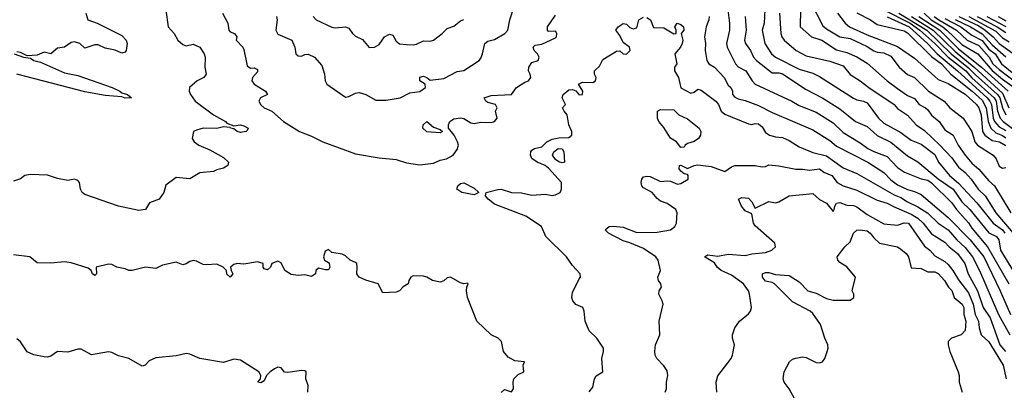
# Model space of a CAD drawing. Header units: metres. Extents: x -51132 to -49532, y -231222 to -229437.
# Tile 568 of 656: x -50220 to -50075, y -230043 to -229989. Entities that reach past the tile are written whole.
import ezdxf

# ---------------------------------------------------------------- set-up
doc = ezdxf.new("R2010")
doc.units = ezdxf.units.M
for name, color, linetype in [('CONTOUR_HALF', 8, 'Continuous'), ('CONTOUR_INDEX', 1, 'Continuous'), ('CONTOUR_INTER', 3, 'Continuous')]:
    doc.layers.add(name, color=color, linetype=linetype)

msp = doc.modelspace()

# ---------------------------------------------------------------- linework, layer by layer
at = {"layer": 'CONTOUR_HALF'}
for points, elevation in [([(-50103.32, -229986.26), (-50101.58, -229989.64), (-50101.08, -229990.07), (-50099.08, -229991.26), (-50097.58, -229991.51), (-50095.08, -229992.66), (-50094.08, -229993.32), (-50093.58, -229993.51), (-50092.58, -229993.64), (-50091.58, -229994.1), (-50090.32, -229995.76), (-50089.08, -229996.82), (-50088.08, -229997.28), (-50086.02, -229999.26), (-50083.68, -230000.76), (-50082.83, -230001.76), (-50080.86, -230003.26), (-50079.6, -230005.26), (-50079.15, -230006.76), (-50078.78, -230007.26), (-50076.47, -230008.76), (-50076.01, -230009.26), (-50075.58, -230010.37), (-50075.08, -230010.65), (-50074.58, -230010.57)], 72.5), ([(-50092.61, -229987.26), (-50088.69, -229989.26), (-50087.29, -229990.26), (-50085.08, -229992.26), (-50083.08, -229994.28), (-50080.5, -229996.26), (-50079.58, -229997.31), (-50076.31, -230000.26), (-50076.02, -230000.76), (-50075.8, -230002.26), (-50075.43, -230003.26), (-50074.96, -230003.76), (-50073.58, -230004.81)], 70.5), ([(-50210.41, -229987.76), (-50210.11, -229988.76), (-50208.72, -229989.26), (-50205.08, -229991.05), (-50204.45, -229991.76), (-50204.31, -229992.26), (-50204.44, -229993.26), (-50204.58, -229993.54), (-50205.08, -229993.69), (-50206.08, -229993.23), (-50207.58, -229992.93), (-50208.58, -229992.45), (-50209.08, -229992.44), (-50210.58, -229992.94), (-50211.31, -229992.26), (-50212.08, -229991.98), (-50212.58, -229992.09), (-50213.58, -229992.78), (-50214.58, -229992.92), (-50215.58, -229993.76), (-50216.58, -229993.53), (-50217.58, -229993.95), (-50219.08, -229994.04), (-50220.08, -229993.55), (-50220.58, -229993.49)], 76.5), ([(-50190.24, -229987.76), (-50189.46, -229989.26), (-50189.32, -229990.26), (-50189.08, -229990.51), (-50188.48, -229990.76), (-50188.11, -229991.26), (-50188.2, -229991.76), (-50187.24, -229992.76), (-50187.08, -229993.13), (-50186.58, -229995.54), (-50186.08, -229995.87), (-50185.58, -229995.83), (-50185.08, -229996.1), (-50185.08, -229996.43), (-50185.78, -229997.26), (-50185.91, -229997.76), (-50185.58, -229998.26), (-50183.89, -229999.26), (-50183.59, -229999.76), (-50184.64, -230000.26), (-50184.86, -230000.76), (-50184.58, -230001.31), (-50184.06, -230001.76), (-50182.94, -230002.26), (-50181.23, -230003.76), (-50178.87, -230005.26), (-50177.08, -230005.91), (-50175.44, -230006.76), (-50170.58, -230008.55), (-50167.08, -230009.14), (-50164.58, -230009.37), (-50163.08, -230009.85), (-50161.08, -230010.15), (-50159.08, -230009.92), (-50158.08, -230009.49), (-50157.17, -230009.26), (-50156.17, -230008.76), (-50155.58, -230007.92), (-50155.4, -230007.26), (-50155.52, -230006.76), (-50156.04, -230005.76), (-50156.89, -230004.76), (-50156.87, -230004.26), (-50156.69, -230003.76), (-50156.08, -230003.38), (-50155.08, -230003.21), (-50154.58, -230003.34), (-50153.58, -230003.96), (-50153.08, -230004.08), (-50152.08, -230003.88), (-50150.58, -230003.91), (-50150.06, -230003.76), (-50149.67, -230003.26), (-50149.91, -230002.26), (-50149.68, -230001.76), (-50149.91, -230001.26), (-50151.08, -230000.94), (-50151.36, -230000.76), (-50151.62, -230000.26), (-50150.58, -229999.91), (-50147.57, -229999.76), (-50146.82, -229998.76), (-50145.58, -229997.94), (-50145.08, -229997.78), (-50144.71, -229997.26), (-50144.8, -229996.76), (-50145.08, -229996.26), (-50145.01, -229995.76), (-50144.58, -229995.06), (-50143.62, -229994.76), (-50143.49, -229994.26), (-50143.71, -229993.76), (-50144.2, -229993.26), (-50144.39, -229992.76), (-50144.08, -229992.49), (-50143.08, -229992.32), (-50141.08, -229991.42), (-50140.94, -229991.26), (-50140.88, -229990.76), (-50141.08, -229990.4), (-50142.08, -229990.49), (-50142.25, -229990.26), (-50142.26, -229989.76), (-50141.08, -229988.08)], 75.5), ([(-50176.86, -229988.26), (-50176.41, -229988.76), (-50174.08, -229989.81), (-50173.58, -229989.91), (-50172.08, -229989.77), (-50171.58, -229989.99), (-50171.04, -229990.76), (-50170.58, -229991.15), (-50169.58, -229991.66), (-50168.58, -229992.81), (-50167.81, -229992.76), (-50167.08, -229992.37), (-50166.3, -229991.26), (-50165.58, -229990.85), (-50165.08, -229991.01), (-50164.58, -229991.88), (-50164.08, -229992.27), (-50163.08, -229992.41), (-50162.08, -229992.44), (-50161.58, -229992.34), (-50160.58, -229991.85), (-50159.58, -229991.92), (-50159.08, -229991.73), (-50157.82, -229990.76), (-50157.08, -229990.02), (-50156.08, -229989.66), (-50155.08, -229988.87), (-50154.58, -229988.72)], 74.5), ([(-50118.39, -229988.26), (-50118.44, -229988.76), (-50118.82, -229989.76), (-50119.06, -229991.26), (-50118.91, -229992.26), (-50118.96, -229993.26), (-50118.71, -229994.76), (-50118.44, -229995.26), (-50117.58, -229995.73), (-50116.19, -229997.26), (-50115.58, -229998.38), (-50115.18, -229998.76), (-50114.94, -229999.26), (-50114.92, -229999.76), (-50114.58, -230000.16), (-50114.08, -230000.42), (-50113.08, -230000.65), (-50111.08, -230001.41), (-50109.08, -230002.45), (-50103.08, -230004.97), (-50100.58, -230006.59), (-50099.58, -230007.39), (-50094.97, -230009.76), (-50092.58, -230011.32), (-50091.58, -230012.36), (-50090.58, -230013.11), (-50089.08, -230013.81), (-50088.08, -230014.08), (-50087.08, -230014.53), (-50083.08, -230017.96), (-50079.83, -230021.26), (-50077.83, -230023.76), (-50075.42, -230028.76), (-50073.91, -230032.26)], 75.5), ([(-50113.07, -229988.26), (-50112.92, -229990.26), (-50113.17, -229991.76), (-50113.04, -229992.26), (-50112.3, -229993.26), (-50111.83, -229994.26), (-50111.4, -229994.76), (-50109.08, -229996.59), (-50108.08, -229996.55), (-50107.58, -229996.73), (-50104.08, -229999.02), (-50101.58, -230000.3), (-50099.08, -230001.87), (-50096.8, -230003.76), (-50095.08, -230004.51), (-50093.58, -230005.85), (-50091.58, -230006.84), (-50089.08, -230008.83), (-50087.58, -230009.7), (-50084.58, -230012.24), (-50082.38, -230013.76), (-50081.08, -230015.62), (-50079.91, -230016.76), (-50077.08, -230020.2), (-50075.97, -230020.76), (-50075.61, -230021.26), (-50075.38, -230022.76), (-50073.54, -230025.76)], 74.5), ([(-50108.01, -229987.76), (-50107.8, -229990.76), (-50107.67, -229991.26), (-50107.33, -229991.76), (-50105.55, -229993.26), (-50104.08, -229994.07), (-50100.58, -229994.85), (-50098.58, -229995.54), (-50097.58, -229996.83), (-50096.08, -229997.76), (-50094.82, -229998.76), (-50091.09, -230001.26), (-50090.58, -230001.83), (-50089.08, -230002.82), (-50087.81, -230004.26), (-50086.58, -230005.08), (-50084.34, -230007.26), (-50082.58, -230009.15), (-50081.58, -230010.52), (-50080.58, -230011.28), (-50079.72, -230012.26), (-50078.69, -230013.76), (-50077.63, -230014.76), (-50076.07, -230017.26), (-50073.48, -230020.26)], 73.5), ([(-50096.58, -229987.73), (-50094.58, -229988.75), (-50093.58, -229989.42), (-50089.58, -229990.36), (-50089.08, -229990.67), (-50085.58, -229994.17), (-50084.1, -229995.26), (-50082.72, -229996.76), (-50079.53, -229999.26), (-50078.08, -230000.62), (-50077.47, -230001.76), (-50077.2, -230003.76), (-50076.81, -230004.76), (-50076.08, -230005.45), (-50075.08, -230005.84), (-50074.58, -230006.19)], 71.5), ([(-50088.53, -229988.26), (-50085.29, -229990.26), (-50082.08, -229993.42), (-50079.27, -229995.76), (-50075.08, -229999.56), (-50074.14, -230001.76)], 69.5), ([(-50086.66, -229987.76), (-50085.59, -229988.76), (-50083.89, -229989.76), (-50083.27, -229990.26), (-50081.08, -229992.41), (-50078.72, -229993.76), (-50076.58, -229996.22), (-50075.08, -229997.51), (-50073.34, -229998.76)], 68.5), ([(-50083.58, -229988.53), (-50081.22, -229989.76), (-50079.58, -229991.03), (-50078.08, -229991.82), (-50077.08, -229993.09), (-50076.16, -229993.76), (-50075.22, -229995.26), (-50072.11, -229997.76)], 67.5), ([(-50081.54, -229988.26), (-50078.58, -229989.63), (-50077.64, -229990.26), (-50076.43, -229991.26), (-50075.55, -229992.26), (-50072.77, -229994.26)], 66.5), ([(-50078.82, -229988.26), (-50075.85, -229989.76), (-50074.58, -229990.61)], 65.5), ([(-50075.72, -229988.26), (-50074.58, -229988.91)], 64.5), ([(-50221, -229993.76), (-50219.62, -229994.26), (-50218.58, -229994.41), (-50218.09, -229994.76), (-50217.08, -229995), (-50213.58, -229996.59), (-50211.58, -229996.99), (-50206.51, -229998.76), (-50205.39, -229999.26), (-50205.08, -229999.55), (-50204.27, -229999.76), (-50203.65, -230000.26), (-50204.58, -230000.3), (-50205.08, -230000.12), (-50207.58, -229999.92), (-50210.58, -229999.36), (-50220.58, -229996.77)], 76.5), ([(-50126, -230002.26), (-50125.58, -230002), (-50123.58, -230002.03), (-50122.87, -230002.76), (-50121.58, -230003.39), (-50119.86, -230004.76), (-50119.6, -230005.26), (-50119.67, -230005.76), (-50119.94, -230006.26), (-50120.58, -230006.72), (-50121.58, -230007.01), (-50121.95, -230007.26), (-50122.08, -230007.53), (-50122.58, -230007.58), (-50123.21, -230006.76), (-50124.08, -230006.23), (-50125.08, -230004.66), (-50125.81, -230003.76), (-50126.03, -230003.26), (-50126, -230002.26)], 76.5), ([(-50160.59, -230004.26), (-50160.08, -230003.77), (-50159.08, -230004.58), (-50158.08, -230004.96), (-50157.73, -230005.26), (-50158.08, -230005.44), (-50160.08, -230005.31), (-50160.67, -230004.76), (-50160.59, -230004.26)], 75.5), ([(-50140.7, -230007.76), (-50140.08, -230007.82), (-50139.82, -230008.26), (-50139.75, -230009.76), (-50140.08, -230009.88), (-50140.58, -230009.71), (-50141.08, -230009.38), (-50141.49, -230008.76), (-50141.34, -230008.26), (-50140.7, -230007.76)], 76.5), ([(-50124.89, -230043.76), (-50124.66, -230043.26), (-50124.67, -230042.26), (-50124.49, -230041.26), (-50124.58, -230040.61), (-50125.08, -230039.86), (-50126.12, -230038.76), (-50126.37, -230038.26), (-50126.42, -230037.76), (-50126.32, -230036.76), (-50125.69, -230035.26), (-50125.78, -230033.26), (-50125.19, -230030.76), (-50125.31, -230030.26), (-50125.82, -230029.26), (-50125.75, -230028.76), (-50125.41, -230028.26), (-50125.51, -230027.76), (-50125.88, -230027.26), (-50125.96, -230026.76), (-50125.58, -230025.76), (-50125.93, -230024.26), (-50126.28, -230023.76), (-50128.08, -230022.51), (-50130.08, -230021.67), (-50131.08, -230021.41), (-50133.24, -230020.26), (-50133.72, -230019.76), (-50133.15, -230019.26), (-50132.58, -230019.24), (-50131.08, -230019.35), (-50129.08, -230020.14), (-50126.08, -230020.13), (-50124.08, -230019.78), (-50123.43, -230019.26), (-50123.2, -230018.76), (-50123.12, -230017.26), (-50123.28, -230016.76), (-50124.58, -230015.88), (-50125.58, -230015.53), (-50126.08, -230015.15), (-50126.82, -230014.26), (-50128.08, -230013.57), (-50128.31, -230013.26), (-50128.4, -230012.76), (-50128.34, -230012.26), (-50128.08, -230011.94), (-50127.58, -230011.82), (-50127.08, -230011.9), (-50125.58, -230012.65), (-50124.58, -230012.52), (-50124.08, -230012.58), (-50123.08, -230013.03), (-50122.58, -230012.92), (-50121.5, -230012.26), (-50121.48, -230011.76), (-50121.58, -230011.6), (-50122.08, -230011.5), (-50122.58, -230011.08), (-50122.79, -230010.76), (-50122.74, -230010.26), (-50122.58, -230010.22), (-50121.58, -230010.72), (-50120.58, -230010.24), (-50120.08, -230010.17), (-50118.08, -230010.4), (-50116.08, -230011.16), (-50115.08, -230010.47), (-50114.58, -230010.28), (-50114.08, -230010.25), (-50111.58, -230010.28), (-50110.58, -230010.45), (-50110.08, -230010.4), (-50109.58, -230010.17), (-50108.08, -230010.32), (-50105.58, -230010.82), (-50104.58, -230010.79), (-50103.58, -230010.96), (-50102.08, -230010.75), (-50101.47, -230011.26), (-50100.29, -230011.76), (-50099.5, -230012.76), (-50098.58, -230013.26), (-50096.58, -230013.93), (-50093.58, -230015.36), (-50092.08, -230015.81), (-50091.08, -230016.37), (-50088.58, -230017.43), (-50087.58, -230018.03), (-50086.77, -230018.76), (-50085.58, -230020.36), (-50083.58, -230021.58), (-50082.94, -230022.26), (-50081.7, -230023.26), (-50080.66, -230024.76), (-50080.16, -230026.26), (-50078.76, -230028.76), (-50077.91, -230031.26), (-50076.92, -230032.76), (-50075.46, -230036.76), (-50074.62, -230037.76)], 76.5), ([(-50105.75, -230044.76), (-50106.55, -230043.26), (-50107.29, -230042.26), (-50107.44, -230041.76), (-50107.32, -230040.76), (-50106.54, -230039.26), (-50106.08, -230038.88), (-50105.58, -230038.71), (-50104.58, -230038.54), (-50104.08, -230038.61), (-50102.58, -230039.36), (-50102.08, -230039.43), (-50101.66, -230039.26), (-50101.31, -230038.76), (-50100.98, -230037.76), (-50100.83, -230037.26), (-50100.85, -230036.76), (-50101.32, -230035.76), (-50101.97, -230033.76), (-50103.08, -230032.12), (-50103.47, -230031.76), (-50106.08, -230030.41), (-50108.75, -230027.76), (-50109.08, -230027.55), (-50110.08, -230027.35), (-50110.52, -230026.76), (-50110.5, -230026.26), (-50110.08, -230026.07), (-50109.58, -230026.08), (-50108.58, -230026.37), (-50106.58, -230026.51), (-50105.08, -230027.43), (-50103.81, -230028.76), (-50102.58, -230029.1), (-50101.08, -230029.89), (-50100.08, -230030.16), (-50097.58, -230030.14), (-50097.04, -230029.76), (-50097.03, -230029.26), (-50097.28, -230028.76), (-50096.8, -230026.76), (-50098.08, -230025.22), (-50099.08, -230024.59), (-50099.39, -230024.26), (-50099.48, -230023.76), (-50098.33, -230022.26), (-50097.58, -230021.56), (-50097.05, -230020.26), (-50096.58, -230019.84), (-50096.08, -230019.78), (-50095.08, -230019.9), (-50094.59, -230020.26), (-50094.08, -230020.96), (-50093.23, -230021.76), (-50090.59, -230022.26), (-50090.08, -230022.63), (-50089.29, -230023.26), (-50088.93, -230023.76), (-50088.58, -230025.38), (-50087.08, -230025.49), (-50086.08, -230025.95), (-50085.08, -230025.99), (-50084.58, -230026.2), (-50083.64, -230027.26), (-50083.06, -230028.26), (-50082.58, -230028.72), (-50082.2, -230029.76), (-50081.05, -230030.76), (-50080.77, -230031.26), (-50080.79, -230032.26), (-50080.51, -230033.26), (-50080.58, -230034.64), (-50081.2, -230035.26), (-50082.63, -230035.76), (-50083.09, -230036.26), (-50083.08, -230036.76), (-50082.83, -230037.76), (-50081.63, -230040.76), (-50081.49, -230041.26), (-50081.46, -230042.26), (-50081.04, -230043.76)], 77.5), ([(-50149.08, -230043.81), (-50148.58, -230043.33), (-50147.58, -230043.72), (-50147.29, -230043.26), (-50147.33, -230042.26), (-50147.23, -230041.76), (-50146.58, -230041.15), (-50145.74, -230040.76), (-50145.86, -230039.76), (-50145.67, -230039.26), (-50147.08, -230039.13), (-50148.08, -230038.58), (-50148.76, -230037.76), (-50149.06, -230036.26), (-50149.54, -230035.76), (-50150.58, -230035.27), (-50152.67, -230033.26), (-50154.07, -230029.76), (-50154.22, -230028.76), (-50154.18, -230028.26), (-50153.94, -230027.76), (-50154.08, -230027.65), (-50154.58, -230027.73), (-50155.08, -230027.62), (-50156.58, -230026.74), (-50157.08, -230026.84), (-50157.58, -230027.28), (-50158.08, -230027.52), (-50159.22, -230027.26), (-50160.08, -230026.75), (-50160.58, -230026.62), (-50162.08, -230026.55), (-50162.42, -230026.76), (-50162.72, -230027.26), (-50162.84, -230027.76), (-50163.58, -230028.18), (-50164.08, -230028.77), (-50164.58, -230028.95), (-50166.58, -230029.05), (-50167.24, -230027.76), (-50169.08, -230027.19), (-50170.06, -230026.76), (-50170.39, -230026.26), (-50170.34, -230025.26), (-50170.42, -230024.76), (-50170.58, -230024.6), (-50171.38, -230024.26), (-50172.08, -230023.61), (-50172.58, -230023.37), (-50174.08, -230023.11), (-50174.58, -230022.68), (-50175.08, -230022.94), (-50175.34, -230023.76), (-50175.17, -230024.26), (-50174.58, -230024.58), (-50174.5, -230024.76), (-50174.41, -230025.26), (-50174.58, -230025.66), (-50175.08, -230025.68), (-50176.08, -230025.45), (-50176.46, -230025.76), (-50176.51, -230026.26), (-50177.08, -230026.67), (-50178.08, -230026.4), (-50179.08, -230026.52), (-50180.08, -230026.35), (-50181.03, -230025.76), (-50181.58, -230024.62), (-50182.08, -230024.39), (-50182.96, -230024.76), (-50183.14, -230025.26), (-50183.58, -230025.69), (-50184.08, -230025.54), (-50184.23, -230025.26), (-50184.23, -230024.76), (-50185.08, -230024.51), (-50187.08, -230024.84), (-50188.08, -230024.74), (-50188.58, -230024.88), (-50189.03, -230025.26), (-50188.96, -230025.76), (-50188.69, -230026.26), (-50189.08, -230026.77), (-50189.58, -230026.33), (-50189.66, -230025.76), (-50190.15, -230025.26), (-50191.08, -230024.85), (-50192.58, -230024.95), (-50193.08, -230024.87), (-50194.08, -230024.39), (-50194.58, -230024.32), (-50195.08, -230024.44), (-50195.58, -230024.8), (-50196.08, -230024.95), (-50197.08, -230024.52), (-50199.08, -230024.98), (-50200.08, -230025.5), (-50201.58, -230025.3), (-50203.58, -230025.75), (-50204.08, -230025.76), (-50204.58, -230025.52), (-50205.82, -230025.26), (-50206.58, -230024.87), (-50207.08, -230024.83), (-50208.9, -230025.26), (-50208.84, -230026.26), (-50209.08, -230026.5), (-50209.44, -230026.26), (-50209.64, -230025.76), (-50210.08, -230025.42), (-50212.58, -230024.64), (-50213.58, -230024.48), (-50215.58, -230024.67), (-50217.58, -230024.63), (-50218.66, -230023.76), (-50221.08, -230023.44)], 75.5)]:
    msp.add_lwpolyline(points, dxfattribs=dict(at, elevation=elevation))
at = {"layer": 'CONTOUR_INDEX'}
for points, elevation in [([(-50182.27, -229988.26), (-50182.16, -229988.76), (-50182.36, -229990.26), (-50182.08, -229990.84), (-50180.02, -229991.76), (-50179.54, -229992.76), (-50179.39, -229993.76), (-50179.08, -229994.07), (-50178.58, -229994.13), (-50178.08, -229993.85), (-50177.58, -229993.84), (-50176.66, -229994.26), (-50175.58, -229995.49), (-50175.15, -229996.76), (-50175.06, -229997.76), (-50174.84, -229998.26), (-50172.08, -230000.15), (-50171.58, -230000.08), (-50170.58, -229999.56), (-50170.08, -229999.47), (-50169.08, -229999.75), (-50167.58, -230000.61), (-50166.08, -230000.62), (-50164, -230000.26), (-50162.58, -229999.54), (-50161.08, -229999.34), (-50160.26, -229998.76), (-50160.31, -229998.26), (-50161.1, -229997.76), (-50161.08, -229997.22), (-50160.58, -229997.06), (-50160.08, -229997.24), (-50159.58, -229997.66), (-50157.58, -229997.41), (-50155.58, -229996.4), (-50154.58, -229996.24), (-50152.36, -229994.76), (-50152.08, -229994.42), (-50151.83, -229993.76), (-50151.48, -229992.26), (-50151.08, -229991.9), (-50150.08, -229991.64), (-50148.56, -229990.76), (-50148.09, -229990.26), (-50147.83, -229988.76), (-50147.15, -229986.76)], 75), ([(-50115.62, -229987.26), (-50115.37, -229989.26), (-50115.39, -229990.26), (-50115.83, -229992.26), (-50115.73, -229992.76), (-50114.49, -229995.26), (-50114.08, -229995.68), (-50112.99, -229996.26), (-50112.02, -229997.76), (-50111.57, -229998.26), (-50106.18, -230000.76), (-50105.08, -230001.41), (-50102.58, -230002.39), (-50100.08, -230003.96), (-50098.58, -230005.38), (-50096.08, -230006.9), (-50094.94, -230007.76), (-50094.08, -230008.21), (-50092.08, -230008.95), (-50090.58, -230010.56), (-50089.55, -230011.26), (-50087.08, -230012.22), (-50086.08, -230012.43), (-50085.58, -230012.8), (-50082.58, -230015.76), (-50081.88, -230016.76), (-50080.08, -230018.72), (-50079.58, -230019.54), (-50077.29, -230022.26), (-50074.15, -230027.76)], 75), ([(-50090.38, -229987.76), (-50086.26, -229990.26), (-50082.64, -229993.76), (-50080.08, -229995.82), (-50079.08, -229996.86), (-50075.83, -229999.76), (-50075.47, -230000.26), (-50075.1, -230001.76), (-50074.58, -230002.76)], 70), ([(-50077.41, -229988.26), (-50074.58, -229989.71)], 65), ([(-50177.61, -230043.76), (-50177.59, -230042.76), (-50177.91, -230041.76), (-50177.9, -230040.76), (-50178.08, -230040.59), (-50178.58, -230040.54), (-50180.58, -230040.86), (-50181.08, -230040.77), (-50181.58, -230040.13), (-50182.08, -230040.07), (-50182.58, -230040.28), (-50183.18, -230040.76), (-50183.72, -230041.26), (-50184.08, -230042.06), (-50184.58, -230042.35), (-50185.02, -230042.26), (-50184.62, -230041.76), (-50184.58, -230041.26), (-50184.85, -230040.76), (-50187.58, -230039), (-50188.58, -230038.88), (-50190.08, -230039.35), (-50193.58, -230038.77), (-50195.08, -230038.11), (-50195.58, -230038.03), (-50197.08, -230038.39), (-50200.08, -230038.65), (-50201.08, -230039.12), (-50201.66, -230039.76), (-50202.08, -230039.92), (-50204.08, -230038.79), (-50205.58, -230038.39), (-50206.58, -230037.89), (-50207.08, -230037.79), (-50209.58, -230038.25), (-50211.08, -230037.41), (-50211.58, -230037.39), (-50213.08, -230037.84), (-50214.58, -230037.74), (-50215.58, -230038.41), (-50216.08, -230038.57), (-50216.58, -230038.54), (-50218.08, -230038.25), (-50219.08, -230037.79), (-50220.08, -230036.32), (-50220.58, -230035.86)], 75)]:
    msp.add_lwpolyline(points, dxfattribs=dict(at, elevation=elevation))
at = {"layer": 'CONTOUR_INTER'}
for points, elevation in [([(-50110.14, -229987.26), (-50110.26, -229989.26), (-50110.55, -229990.26), (-50110.16, -229992.26), (-50109.17, -229993.76), (-50108.58, -229994.24), (-50105.08, -229996.01), (-50103.08, -229996.6), (-50102.08, -229997.1), (-50097.08, -230000.33), (-50096.58, -230000.57), (-50095.58, -230000.75), (-50095.08, -230001.01), (-50093.39, -230003.26), (-50092.58, -230004.01), (-50090.08, -230005.38), (-50088.58, -230006.5), (-50087.08, -230007.12), (-50085.08, -230008.64), (-50084.53, -230009.76), (-50082.88, -230011.76), (-50081.58, -230012.86), (-50078.85, -230015.76), (-50076.43, -230018.76), (-50075.06, -230019.76), (-50074.74, -230020.26)], 74), ([(-50104.88, -229987.26), (-50104.93, -229989.76), (-50103.28, -229991.26), (-50101.73, -229991.76), (-50099.58, -229993.18), (-50098.08, -229993.56), (-50096.58, -229994.2), (-50095.08, -229995.13), (-50092.08, -229997.76), (-50090.58, -229998.91), (-50089.08, -229999.94), (-50088.08, -230000.39), (-50087.38, -230001.26), (-50086.42, -230001.76), (-50086.08, -230002.06), (-50085.58, -230002.82), (-50084.43, -230003.76), (-50083.58, -230004.98), (-50082.37, -230005.76), (-50081.63, -230007.26), (-50080.61, -230008.76), (-50079.58, -230009.93), (-50078.58, -230010.78), (-50077.08, -230012.53), (-50076.24, -230013.26), (-50073.86, -230017.26)], 73), ([(-50198.58, -229987.31), (-50198.27, -229989.76), (-50197.35, -229990.76), (-50196.85, -229991.76), (-50196.08, -229992.39), (-50195.58, -229992.58), (-50194.58, -229992.33), (-50193.57, -229992.76), (-50192.94, -229993.76), (-50192.79, -229994.26), (-50192.86, -229995.76), (-50192.64, -229996.76), (-50192.98, -229997.26), (-50193.98, -229997.76), (-50195.09, -229998.76), (-50195.15, -229999.26), (-50194.94, -229999.76), (-50194.25, -230000.76), (-50191.58, -230002.78), (-50189.79, -230003.76), (-50189.58, -230004.02), (-50188.58, -230004.38), (-50187.58, -230004.25), (-50187.08, -230004.4), (-50186.44, -230004.76), (-50186.58, -230005.08), (-50186.73, -230005.26), (-50187.58, -230005.39), (-50188.06, -230005.26), (-50188.58, -230004.87), (-50189.03, -230004.76), (-50189.08, -230004.63), (-50190.08, -230004.54), (-50191.08, -230004.79), (-50193.08, -230004.77), (-50194.08, -230005.02), (-50194.5, -230005.26), (-50194.69, -230006.26), (-50194.4, -230006.76), (-50193.74, -230007.26), (-50192.08, -230007.93), (-50190.08, -230009.07), (-50189.37, -230009.76), (-50189.44, -230010.26), (-50190.08, -230010.65), (-50191.08, -230010.91), (-50191.58, -230011.17), (-50193.58, -230011.35), (-50195.08, -230012.22), (-50197.08, -230012.02), (-50198.58, -230013.15), (-50198.88, -230014.26), (-50199.58, -230015.24), (-50201, -230015.76), (-50201.58, -230016.78), (-50202.58, -230016.89), (-50205.58, -230016.28), (-50210.58, -230014.56), (-50210.96, -230014.26), (-50211.18, -230013.76), (-50211.33, -230012.76), (-50211.58, -230012.48), (-50212.08, -230012.27), (-50213.08, -230012.46), (-50214.58, -230012.2), (-50216.08, -230011.68), (-50218.58, -230011.59), (-50219.43, -230011.76), (-50220.08, -230012.24), (-50221.08, -230012.6)], 76), ([(-50136.08, -230043.7), (-50135.58, -230043), (-50135.33, -230041.76), (-50135.08, -230041.34), (-50134.09, -230040.76), (-50134.24, -230038.76), (-50133.97, -230037.76), (-50133.99, -230037.26), (-50134.95, -230035.76), (-50136.08, -230034.69), (-50136.69, -230033.26), (-50136.83, -230031.76), (-50137.05, -230031.26), (-50138.08, -230030.79), (-50138.52, -230030.26), (-50138.64, -230029.76), (-50138.58, -230029), (-50137.58, -230026.99), (-50137.36, -230026.76), (-50137.41, -230026.26), (-50138.58, -230025.05), (-50139.43, -230023.76), (-50142.52, -230020.76), (-50143.14, -230019.26), (-50145.44, -230017.76), (-50150.08, -230015.96), (-50150.99, -230015.26), (-50151.39, -230014.76), (-50151.32, -230014.26), (-50149.58, -230013.79), (-50149.08, -230013.77), (-50147.58, -230014.24), (-50146.08, -230014.31), (-50144.58, -230014.66), (-50142.58, -230014.5), (-50141.58, -230014.67), (-50141.08, -230014.61), (-50140.4, -230014.26), (-50140.2, -230013.76), (-50140.16, -230012.76), (-50142.08, -230010.66), (-50142.58, -230010.28), (-50143.78, -230009.76), (-50144.58, -230009.22), (-50144.75, -230008.76), (-50144.71, -230008.26), (-50144.58, -230008.02), (-50144.19, -230007.76), (-50143.08, -230007.5), (-50142.36, -230006.76), (-50141.58, -230006.38), (-50140.58, -230006.16), (-50139.08, -230006.15), (-50138.65, -230005.76), (-50138.64, -230005.26), (-50139.08, -230004.26), (-50139.36, -230002.76), (-50139.81, -230002.26), (-50140.05, -230001.76), (-50139.6, -230001.26), (-50140.1, -230000.26), (-50139.92, -229999.76), (-50139.08, -229999.08), (-50138.58, -229999.02), (-50138.08, -229999.22), (-50137.58, -229999.81), (-50137.08, -229999.78), (-50137.05, -229999.26), (-50137.66, -229998.26), (-50137.08, -229997.95), (-50135.58, -229997.98), (-50135.15, -229997.76), (-50135.09, -229997.26), (-50135.3, -229996.76), (-50135.33, -229996.26), (-50134.58, -229995.58), (-50134.08, -229994.61), (-50132.08, -229993.35), (-50131.58, -229993.33), (-50131.08, -229993.77), (-50130.58, -229993.81), (-50130.07, -229993.26), (-50130.16, -229992.76), (-50131.08, -229992.11), (-50131.58, -229991.07), (-50132.16, -229990.26), (-50131.84, -229989.76), (-50131.08, -229989.27), (-50130.58, -229989.4), (-50130.08, -229989.86), (-50129.58, -229990.09), (-50129.08, -229989.94), (-50128.75, -229988.76), (-50128.08, -229988.37)], 76), ([(-50127.58, -229988.4), (-50127.06, -229988.76), (-50126.58, -229989.86), (-50125.08, -229989.92), (-50123.58, -229990.79), (-50123.27, -229990.76), (-50123.25, -229990.26), (-50123.45, -229989.76), (-50123.1, -229989.26), (-50122.58, -229989.45), (-50122.19, -229989.76), (-50122.14, -229990.26), (-50122.53, -229990.76), (-50122.28, -229991.76), (-50122.35, -229992.26), (-50122.6, -229992.76), (-50123.47, -229993.76), (-50123.18, -229995.26), (-50123.51, -229995.76), (-50123.49, -229996.26), (-50122.89, -229997.26), (-50122.58, -229998.77), (-50121.08, -229999.56), (-50120.58, -229999.43), (-50120.08, -229999.01), (-50119.58, -229999.11), (-50117.39, -230000.76), (-50117.02, -230001.26), (-50116.61, -230002.26), (-50116.08, -230002.69), (-50112.58, -230004.1), (-50112.08, -230004.21), (-50111.58, -230004.04), (-50111.08, -230004.09), (-50110.58, -230004.54), (-50110.08, -230005.38), (-50109.49, -230005.76), (-50108.58, -230006.05), (-50107.58, -230006.12), (-50106.58, -230006.58), (-50105.08, -230007.51), (-50103.08, -230008.32), (-50101.08, -230008.85), (-50098.58, -230010.62), (-50096.58, -230011.42), (-50091.08, -230014.61), (-50090.08, -230014.97), (-50089.08, -230015.62), (-50087.58, -230016.35), (-50086.08, -230017.28), (-50084.58, -230018.78), (-50083.08, -230019.77), (-50081.83, -230021.26), (-50080.58, -230022.38), (-50079.52, -230023.76), (-50078.46, -230025.76), (-50075.65, -230032.26), (-50074.01, -230035.26)], 76), ([(-50099.43, -229987.76), (-50098.29, -229989.26), (-50097.66, -229989.76), (-50095.08, -229990.94), (-50090.58, -229992.66), (-50088.08, -229994.4), (-50084.58, -229997.54), (-50083.08, -229998.17), (-50080.58, -229999.71), (-50078.9, -230001.26), (-50078.55, -230001.76), (-50078.22, -230002.76), (-50078.03, -230005.26), (-50077.68, -230005.76), (-50076.58, -230006.55), (-50075.54, -230006.76), (-50074.58, -230007.32)], 72), ([(-50092.08, -229988.3), (-50088.88, -229989.76), (-50086.08, -229992.27), (-50084.72, -229993.76), (-50081.73, -229996.26), (-50077.35, -230000.26), (-50076.94, -230000.76), (-50076.72, -230001.26), (-50076.46, -230003.26), (-50076.28, -230003.76), (-50075.58, -230004.56), (-50074.58, -230005.09)], 71), ([(-50087.41, -229988.26), (-50084.34, -229990.26), (-50081.58, -229993.02), (-50078.17, -229995.76), (-50074.22, -229999.26)], 69), ([(-50085.14, -229988.26), (-50084.47, -229988.76), (-50081.88, -229990.26), (-50080.3, -229991.76), (-50078.58, -229992.56), (-50077.03, -229994.26), (-50076.49, -229995.26), (-50075.58, -229996.09), (-50072.69, -229998.26)], 68), ([(-50082.08, -229988.7), (-50079.81, -229989.76), (-50078.08, -229990.83), (-50076.58, -229992.42), (-50074.58, -229994.22)], 67), ([(-50080.04, -229988.26), (-50076.08, -229990.44), (-50075.08, -229991.4), (-50074.08, -229991.98)], 66), ([(-50155.48, -230013.26), (-50155.08, -230012.92), (-50154.58, -230012.82), (-50153.08, -230013.61), (-50152.38, -230014.26), (-50153.08, -230014.62), (-50154.89, -230014.26), (-50155.66, -230013.76), (-50155.48, -230013.26)], 76), ([(-50117.25, -230043.76), (-50117.37, -230042.26), (-50117.08, -230041.34), (-50115.12, -230038.76), (-50114.94, -230038.26), (-50114.66, -230036.76), (-50114.96, -230035.76), (-50114.92, -230035.26), (-50114.58, -230034.26), (-50113.91, -230033.26), (-50112.58, -230032.17), (-50112.29, -230031.76), (-50112.13, -230031.26), (-50112.43, -230029.26), (-50112.57, -230028.76), (-50113.29, -230027.76), (-50115.08, -230026.47), (-50116.59, -230025.76), (-50117.2, -230025.26), (-50117.58, -230024.62), (-50119.08, -230023.76), (-50118.58, -230023.44), (-50117.08, -230023.68), (-50115.58, -230023.37), (-50113.08, -230023.57), (-50112.08, -230023.32), (-50110.08, -230023.1), (-50109.13, -230022.76), (-50108.58, -230022.28), (-50108.68, -230021.76), (-50111.58, -230019.18), (-50111.85, -230018.76), (-50112.08, -230017.41), (-50113.08, -230016.95), (-50113.61, -230016.26), (-50114.05, -230015.26), (-50113.58, -230014.99), (-50112.58, -230015.11), (-50112.08, -230015.61), (-50111.58, -230016.55), (-50109.58, -230015.59), (-50108.58, -230015.77), (-50108.08, -230015.61), (-50106.58, -230014.73), (-50103.08, -230014.41), (-50102.08, -230015.28), (-50101.08, -230015.81), (-50100.08, -230017.07), (-50099.91, -230016.76), (-50099.84, -230016.26), (-50099.58, -230015.83), (-50099.08, -230015.72), (-50098.08, -230016.13), (-50097.08, -230016.15), (-50096.58, -230016.39), (-50095.08, -230017.5), (-50092.58, -230018.86), (-50090.58, -230019.08), (-50089.58, -230018.75), (-50088.96, -230018.76), (-50086.58, -230022.16), (-50085.79, -230022.76), (-50085.08, -230023.63), (-50083.58, -230024.46), (-50083.08, -230024.88), (-50082.4, -230025.76), (-50081.58, -230027.15), (-50080.08, -230029.09), (-50079.42, -230030.76), (-50079.11, -230032.26), (-50078.63, -230033.26), (-50078.53, -230034.26), (-50078.22, -230035.26), (-50077.08, -230036.3), (-50074.97, -230039.76), (-50074.52, -230041.76)], 77)]:
    msp.add_lwpolyline(points, dxfattribs=dict(at, elevation=elevation))

doc.saveas('drawing.dxf')
